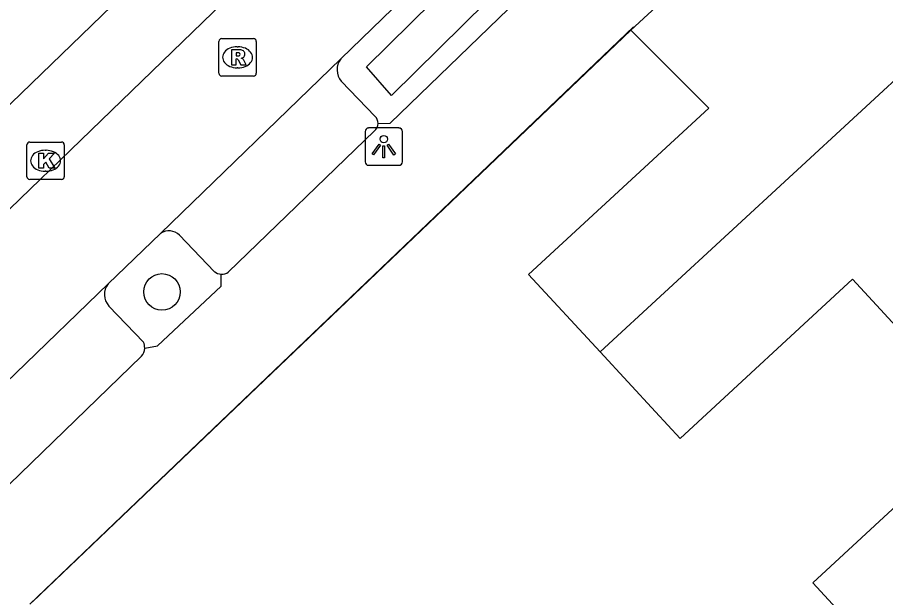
# Model space of a CAD drawing. Extents: x 159718 to 160783, y 383290 to 384030.
# Drawn here: x 160390.79 to 160414, y 383625.23 to 383640.73 of the extents above; entities that cross this region are included whole.
import ezdxf

# ---------------------------------------------------------------- set-up
doc = ezdxf.new("R2010")
doc.units = 0
for name, color, linetype in [('IMGEO_Boom', 7, 'Continuous'), ('IMGEO_Groenvoorziening', 7, 'Continuous'), ('IMGEO_Kolk', 7, 'Continuous'), ('IMGEO_Lichtpunt', 7, 'Continuous'), ('IMGEO_Muur', 7, 'Continuous'), ('IMGEO_Pand', 7, 'Continuous'), ('IMGEO_Parkeervlak_open', 7, 'Continuous'), ('IMGEO_Rijbaan_lokaal_open', 7, 'Continuous'), ('IMGEO_Rioolput', 7, 'Continuous'), ('IMGEO_Voetpad_open', 7, 'Continuous')]:
    doc.layers.add(name, color=color, linetype=linetype)

msp = doc.modelspace()

# ---------------------------------------------------------------- linework, layer by layer
at = {"layer": 'IMGEO_Boom'}
msp.add_circle((160394.656, 383633.396), 0.489, dxfattribs=at)
at = {"layer": 'IMGEO_Groenvoorziening'}
msp.add_lwpolyline([(160409.006, 383648.172), (160409.701, 383647.438), (160400.789, 383638.646), (160400.126, 383639.411), (160409.006, 383648.172)], dxfattribs=at)
at = {"layer": 'IMGEO_Kolk'}
for p, q in [((160391.119, 383637.401), (160391.971, 383637.401)), ((160391.044, 383636.475), (160391.044, 383637.327)), ((160391.532, 383637.181), (160391.557, 383637.181)), ((160392.045, 383637.327), (160392.045, 383636.475)), ((160391.555, 383636.621), (160391.53, 383636.621)), ((160391.971, 383636.401), (160391.119, 383636.401))]:
    msp.add_line(p, q, dxfattribs=at)
for points in [[(160391.119, 383637.401), (160391.971, 383637.401)], [(160391.044, 383636.475), (160391.044, 383637.327)], [(160392.045, 383637.327), (160392.045, 383636.475)], [(160391.365, 383637.101), (160391.488, 383637.101), (160391.488, 383636.95), (160391.618, 383637.101), (160391.782, 383637.101), (160391.636, 383636.95), (160391.789, 383636.701), (160391.637, 383636.701), (160391.552, 383636.865), (160391.488, 383636.798), (160391.488, 383636.701), (160391.365, 383636.701), (160391.365, 383637.101)], [(160391.971, 383636.401), (160391.119, 383636.401)]]:
    msp.add_lwpolyline(points, dxfattribs=at)
for centre, start, end in [((160391.121, 383637.325), 91.552, 178.448), ((160391.121, 383637.325), 91.552, 178.448), ((160391.969, 383637.325), 1.552, 88.448), ((160391.969, 383637.325), 1.552, 88.448), ((160391.121, 383636.477), 181.552, 268.448), ((160391.121, 383636.477), 181.552, 268.448), ((160391.969, 383636.477), 271.552, 358.448), ((160391.969, 383636.477), 271.552, 358.448)]:
    msp.add_arc(centre, 0.0765, start, end, dxfattribs=at)
for centre, major_axis, ratio, start_param, end_param in [((160391.531, 383636.901), (-0.387, 0.002), 0.722429, 4.712389, 7.853982), ((160391.556, 383636.901), (-0.39, 0.002), 0.717154, 1.570796, 4.712389)]:
    msp.add_ellipse(centre, major_axis=major_axis, ratio=ratio, start_param=start_param, end_param=end_param, dxfattribs=at)
at = {"layer": 'IMGEO_Lichtpunt'}
for p, q in [((160400.087, 383637.682), (160400.087, 383636.875)), ((160400.087, 383637.682), (160400.087, 383636.875)), ((160400.989, 383637.777), (160400.181, 383637.777)), ((160400.989, 383637.777), (160400.181, 383637.777)), ((160401.083, 383636.875), (160401.083, 383637.682)), ((160401.083, 383636.875), (160401.083, 383637.682)), ((160400.181, 383636.781), (160400.989, 383636.781)), ((160400.181, 383636.781), (160400.989, 383636.781))]:
    msp.add_line(p, q, dxfattribs=at)
for points in [[(160400.461, 383637.346), (160400.5, 383637.318), (160400.312, 383637.056), (160400.274, 383637.083), (160400.461, 383637.346)], [(160400.563, 383637.298), (160400.61, 383637.298), (160400.61, 383636.976), (160400.563, 383636.976), (160400.563, 383637.298)], [(160400.673, 383637.318), (160400.711, 383637.345), (160400.898, 383637.083), (160400.859, 383637.055), (160400.673, 383637.318)]]:
    msp.add_lwpolyline(points, dxfattribs=at)
msp.add_circle((160400.586, 383637.48), 0.0994, dxfattribs=at)
for centre, start, end in [((160400.181, 383637.682), 90, 180), ((160400.181, 383637.682), 90, 180), ((160400.989, 383637.682), 0, 90), ((160400.989, 383637.682), 0, 90), ((160400.181, 383636.875), 180, 270), ((160400.181, 383636.875), 180, 270), ((160400.989, 383636.875), 270, 0), ((160400.989, 383636.875), 270, 360)]:
    msp.add_arc(centre, 0.0946, start, end, dxfattribs=at)
at = {"layer": 'IMGEO_Muur'}
msp.add_lwpolyline([(160407.265, 383640.48), (160391.123, 383625.052)], dxfattribs=at)
at = {"layer": 'IMGEO_Pand'}
for points in [[(160412.772, 383645.544), (160407.196, 383640.387)], [(160416.693, 383641.32), (160406.37, 383631.793)], [(160406.37, 383631.793), (160404.46, 383633.863), (160409.273, 383638.305), (160407.196, 383640.387)], [(160414.819, 383631.895), (160413.12, 383633.736), (160408.508, 383629.478), (160407.851, 383630.189), (160406.37, 383631.793)], [(160414.037, 383623.475), (160412.055, 383625.623), (160416.674, 383629.886), (160414.819, 383631.895)]]:
    msp.add_lwpolyline(points, dxfattribs=at)
at = {"layer": 'IMGEO_Parkeervlak_open'}
for points in [[(160395.199, 383642.869), (160366.42, 383615.055)], [(160399.447, 383639.025), (160400.355, 383638.087)], [(160396.056, 383633.945), (160395.124, 383634.911)], [(160393.237, 383633.018), (160394.161, 383632.053)]]:
    msp.add_lwpolyline(points, dxfattribs=at)
for centre, radius, start, end in [((160399.813, 383639.33), 0.476, 142.0713, 219.8448), ((160400.177, 383637.902), 0.257, 359.4346, 46.151), ((160394.842, 383634.628), 0.399, 45.0318, 123.8841), ((160396.254, 383634.172), 0.301, 228.9204, 267.9), ((160393.569, 383633.324), 0.451, 140.7937, 222.6953), ((160393.846, 383631.905), 0.348, 358.0982, 25.2095)]:
    msp.add_arc(centre, radius, start, end, dxfattribs=at)
at = {"layer": 'IMGEO_Rijbaan_lokaal_open'}
for points in [[(160409.048, 383648.938), (160405.28, 383645.284), (160399.437, 383639.623)], [(160397.106, 383641.919), (160385.963, 383631.157)], [(160394.619, 383634.96), (160399.437, 383639.623)], [(160393.219, 383633.609), (160394.619, 383634.96)], [(160388.275, 383628.841), (160393.219, 383633.609)]]:
    msp.add_lwpolyline(points, dxfattribs=at)
at = {"layer": 'IMGEO_Rioolput'}
for p, q in [((160396.177, 383639.239), (160396.177, 383640.091)), ((160396.252, 383640.165), (160397.104, 383640.165)), ((160396.665, 383639.945), (160396.69, 383639.945)), ((160397.178, 383640.091), (160397.178, 383639.239)), ((160396.688, 383639.385), (160396.663, 383639.385)), ((160397.104, 383639.165), (160396.252, 383639.165))]:
    msp.add_line(p, q, dxfattribs=at)
for points in [[(160396.177, 383639.239), (160396.177, 383640.091)], [(160396.252, 383640.165), (160397.104, 383640.165)], [(160397.178, 383640.091), (160397.178, 383639.239)], [(160396.766, 383639.863), (160396.514, 383639.865), (160396.514, 383639.465)], [(160396.692, 383639.784), (160396.638, 383639.784), (160396.638, 383639.703)], [(160396.514, 383639.465), (160396.638, 383639.465), (160396.638, 383639.627), (160396.649, 383639.627)], [(160396.638, 383639.703), (160396.69, 383639.703)], [(160396.696, 383639.598), (160396.767, 383639.465), (160396.907, 383639.465), (160396.842, 383639.591)], [(160397.104, 383639.165), (160396.252, 383639.165)]]:
    msp.add_lwpolyline(points, dxfattribs=at)
for centre, radius, start, end in [((160396.254, 383640.089), 0.0765, 91.552, 178.448), ((160396.254, 383640.089), 0.0765, 91.552, 178.448), ((160397.102, 383640.089), 0.0765, 1.552, 88.448), ((160397.102, 383640.089), 0.0765, 1.552, 88.448), ((160396.698, 383639.688), 0.0964, 77.0061, 93.1865), ((160396.712, 383639.745), 0.0378, 276.6634, 79.6772), ((160396.765, 383639.753), 0.109, 350.3612, 89.416), ((160396.763, 383639.753), 0.112, 277.5842, 350.9817), ((160396.648, 383639.574), 0.0533, 26.0293, 88.6989), ((160396.674, 383639.892), 0.19, 274.7715, 282.9687), ((160396.747, 383639.538), 0.108, 29.5134, 73.7905), ((160396.254, 383639.241), 0.0765, 181.552, 268.448), ((160396.254, 383639.241), 0.0765, 181.552, 268.448), ((160397.102, 383639.241), 0.0765, 271.552, 358.448), ((160397.102, 383639.241), 0.0765, 271.552, 358.448)]:
    msp.add_arc(centre, radius, start, end, dxfattribs=at)
for centre, major_axis, ratio, start_param, end_param in [((160396.664, 383639.665), (-0.387, 0.002), 0.722429, 4.712389, 7.853982), ((160396.689, 383639.665), (-0.39, 0.002), 0.717154, 1.570796, 4.712389)]:
    msp.add_ellipse(centre, major_axis=major_axis, ratio=ratio, start_param=start_param, end_param=end_param, dxfattribs=at)
at = {"layer": 'IMGEO_Voetpad_open'}
for points in [[(160400.434, 383637.899), (160400.761, 383637.906), (160410.515, 383647.343)], [(160407.196, 383640.387), (160391.191, 383625.117)], [(160396.428, 383633.926), (160400.335, 383637.698)], [(160394.194, 383631.893), (160394.538, 383631.952), (160396.237, 383633.548), (160396.243, 383633.871)], [(160382.031, 383619.984), (160394.113, 383631.678)]]:
    msp.add_lwpolyline(points, dxfattribs=at)
for centre, radius, start, end in [((160400.173, 383637.903), 0.261, 308.3593, 359.1967), ((160396.256, 383634.167), 0.297, 267.5676, 305.5466), ((160393.831, 383631.907), 0.363, 320.896, 357.8168)]:
    msp.add_arc(centre, radius, start, end, dxfattribs=at)

doc.saveas('drawing.dxf')
